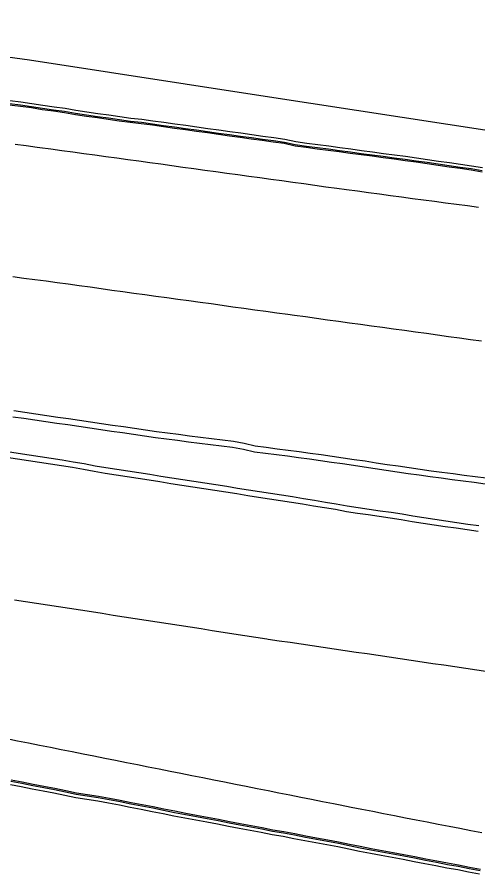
# Model space of a CAD drawing. Extents: x 1901471 to 1963503, y 756461 to 799997.
# Drawn here: x 1941073.6 to 1941115.1, y 780391.5 to 780468.7 of the extents above; entities that cross this region are included whole.
import ezdxf

# ---------------------------------------------------------------- set-up
doc = ezdxf.new("R2010")
doc.units = 0
for name, color, linetype in [('RD_EX_Conc', 7, 'Continuous'), ('RD_EX_GuardRail', 7, 'Continuous'), ('RD_EX_Road', 7, 'Continuous')]:
    doc.layers.add(name, color=color, linetype=linetype)

msp = doc.modelspace()

# ---------------------------------------------------------------- linework, layer by layer
at = {"layer": 'RD_EX_Conc'}
for points in [[(1941115.55, 780455.09), (1941114.56, 780455.26), (1941113.57, 780455.4), (1941112.58, 780455.54), (1941111.59, 780455.68), (1941110.6, 780455.83), (1941109.61, 780455.97), (1941108.62, 780456.11), (1941107.63, 780456.24), (1941106.64, 780456.37), (1941105.65, 780456.51), (1941104.66, 780456.64), (1941103.68, 780456.77), (1941102.69, 780456.91), (1941101.7, 780457.04), (1941100.7, 780457.16), (1941099.71, 780457.3), (1941098.72, 780457.43), (1941097.74, 780457.66), (1941096.75, 780457.8), (1941095.76, 780457.93), (1941094.77, 780458.07), (1941093.78, 780458.21), (1941092.79, 780458.34), (1941091.8, 780458.48), (1941090.81, 780458.62), (1941089.82, 780458.76), (1941088.83, 780458.9), (1941087.84, 780459.03), (1941086.85, 780459.17), (1941085.86, 780459.31), (1941084.87, 780459.44), (1941083.87, 780459.55), (1941082.88, 780459.69), (1941081.89, 780459.84), (1941080.9, 780459.98), (1941079.91, 780460.12), (1941078.92, 780460.27), (1941077.94, 780460.44), (1941076.95, 780460.58), (1941075.94, 780460.72), (1941074.96, 780460.88), (1941073.97, 780461.02), (1941072.97, 780461.14)], [(1941115.5, 780454.72), (1941114.51, 780454.89), (1941113.52, 780455.03), (1941112.53, 780455.17), (1941111.54, 780455.31), (1941110.55, 780455.46), (1941109.56, 780455.6), (1941108.57, 780455.74), (1941107.58, 780455.87), (1941106.59, 780456), (1941105.6, 780456.14), (1941104.61, 780456.27), (1941103.63, 780456.4), (1941102.64, 780456.54), (1941101.64, 780456.67), (1941100.65, 780456.79), (1941099.66, 780456.93), (1941098.67, 780457.06), (1941097.69, 780457.28), (1941096.7, 780457.42), (1941095.71, 780457.56), (1941094.72, 780457.69), (1941093.73, 780457.83), (1941092.74, 780457.96), (1941091.75, 780458.1), (1941090.76, 780458.24), (1941089.77, 780458.38), (1941088.78, 780458.52), (1941087.79, 780458.65), (1941086.8, 780458.79), (1941085.81, 780458.93), (1941084.81, 780459.06), (1941083.82, 780459.17), (1941082.83, 780459.31), (1941081.84, 780459.46), (1941080.85, 780459.6), (1941079.86, 780459.74), (1941078.87, 780459.89), (1941077.89, 780460.06), (1941076.9, 780460.2), (1941075.89, 780460.34), (1941074.91, 780460.5), (1941073.92, 780460.64), (1941072.92, 780460.76)], [(1941115.51, 780454.83), (1941114.53, 780455), (1941113.53, 780455.13), (1941112.54, 780455.27), (1941111.55, 780455.42), (1941110.57, 780455.57), (1941109.57, 780455.7), (1941108.58, 780455.84), (1941107.59, 780455.97), (1941106.6, 780456.11), (1941105.61, 780456.24), (1941104.62, 780456.37), (1941103.64, 780456.51), (1941102.65, 780456.64), (1941101.66, 780456.78), (1941100.67, 780456.89), (1941099.68, 780457.03), (1941098.68, 780457.17), (1941097.71, 780457.39), (1941096.72, 780457.52), (1941095.72, 780457.66), (1941094.73, 780457.8), (1941093.74, 780457.93), (1941092.75, 780458.07), (1941091.76, 780458.2), (1941090.77, 780458.34), (1941089.78, 780458.49), (1941088.79, 780458.62), (1941087.8, 780458.76), (1941086.81, 780458.89), (1941085.82, 780459.03), (1941084.83, 780459.17), (1941083.83, 780459.27), (1941082.84, 780459.41), (1941081.86, 780459.57), (1941080.86, 780459.7), (1941079.88, 780459.85), (1941078.89, 780459.99), (1941077.9, 780460.17), (1941076.91, 780460.3), (1941075.91, 780460.44), (1941074.92, 780460.6), (1941073.93, 780460.74), (1941072.94, 780460.87)], [(1941073.24, 780432.67), (1941074.23, 780432.53), (1941075.22, 780432.39), (1941076.21, 780432.24), (1941077.2, 780432.1), (1941078.19, 780431.96), (1941079.17, 780431.81), (1941080.16, 780431.67), (1941081.15, 780431.52), (1941082.14, 780431.38), (1941083.13, 780431.25), (1941084.11, 780431.09), (1941085.1, 780430.95), (1941086.09, 780430.81), (1941087.09, 780430.68), (1941088.08, 780430.55), (1941089.07, 780430.42), (1941090.06, 780430.29), (1941091.05, 780430.17), (1941092.04, 780430.04), (1941093.03, 780429.91), (1941094.02, 780429.74), (1941095, 780429.51), (1941095.99, 780429.38), (1941096.98, 780429.26), (1941097.97, 780429.13), (1941097.97, 780429.13), (1941098.97, 780429), (1941099.95, 780428.86), (1941100.94, 780428.72), (1941101.93, 780428.58), (1941102.92, 780428.44), (1941103.91, 780428.29), (1941104.9, 780428.15), (1941105.89, 780427.99), (1941106.87, 780427.85), (1941107.86, 780427.7), (1941108.85, 780427.56), (1941109.84, 780427.42), (1941110.83, 780427.28), (1941111.82, 780427.15), (1941112.81, 780427.02), (1941113.8, 780426.89), (1941114.8, 780426.76), (1941115.79, 780426.63)], [(1941115.22, 780422.84), (1941114.23, 780422.97), (1941113.24, 780423.12), (1941112.25, 780423.27), (1941111.26, 780423.41), (1941110.27, 780423.56), (1941109.28, 780423.7), (1941109.28, 780423.7), (1941108.3, 780423.88), (1941107.31, 780424.03), (1941106.32, 780424.17), (1941105.33, 780424.32), (1941104.34, 780424.47), (1941103.35, 780424.61), (1941102.37, 780424.8), (1941101.39, 780424.95), (1941100.4, 780425.13), (1941099.42, 780425.28), (1941098.43, 780425.44), (1941097.44, 780425.59), (1941096.45, 780425.75), (1941095.46, 780425.9), (1941094.48, 780426.06), (1941093.49, 780426.21), (1941092.5, 780426.37), (1941091.51, 780426.52), (1941090.52, 780426.67), (1941089.54, 780426.83), (1941088.55, 780426.98), (1941087.56, 780427.14), (1941086.57, 780427.29), (1941085.58, 780427.45), (1941084.6, 780427.6), (1941083.61, 780427.76), (1941082.62, 780427.91), (1941081.63, 780428.07), (1941080.64, 780428.22), (1941079.66, 780428.43), (1941078.68, 780428.58), (1941077.69, 780428.74), (1941076.7, 780428.89), (1941075.71, 780429.04), (1941074.72, 780429.2), (1941073.73, 780429.35), (1941072.75, 780429.5)], [(1941073.02, 780399.52), (1941074, 780399.33), (1941074.98, 780399.13), (1941075.96, 780398.96), (1941076.94, 780398.76), (1941077.92, 780398.56), (1941078.9, 780398.34), (1941079.89, 780398.2), (1941080.88, 780398.04), (1941081.86, 780397.86), (1941082.84, 780397.68), (1941083.82, 780397.48), (1941084.81, 780397.3), (1941085.79, 780397.1), (1941086.77, 780396.91), (1941087.75, 780396.71), (1941088.73, 780396.52), (1941089.72, 780396.35), (1941090.7, 780396.16), (1941091.68, 780395.97), (1941092.66, 780395.77), (1941093.64, 780395.59), (1941094.63, 780395.41), (1941095.61, 780395.22), (1941096.59, 780395.02), (1941097.58, 780394.86), (1941098.56, 780394.67), (1941099.54, 780394.48), (1941100.52, 780394.3), (1941101.52, 780394.12), (1941102.51, 780393.93), (1941103.49, 780393.73), (1941104.47, 780393.53), (1941105.45, 780393.34), (1941106.43, 780393.17), (1941107.42, 780392.98), (1941108.4, 780392.78), (1941109.38, 780392.59), (1941110.36, 780392.4), (1941111.34, 780392.21), (1941112.32, 780392.02), (1941113.31, 780391.85), (1941114.29, 780391.66), (1941115.27, 780391.47)], [(1941115.32, 780391.74), (1941114.34, 780391.93), (1941113.36, 780392.12), (1941112.38, 780392.29), (1941111.39, 780392.48), (1941110.41, 780392.68), (1941109.43, 780392.87), (1941108.45, 780393.06), (1941107.47, 780393.25), (1941106.49, 780393.44), (1941105.5, 780393.61), (1941104.52, 780393.8), (1941103.54, 780394.01), (1941102.56, 780394.2), (1941101.58, 780394.39), (1941100.58, 780394.57), (1941099.59, 780394.75), (1941098.61, 780394.95), (1941097.63, 780395.14), (1941096.64, 780395.29), (1941095.66, 780395.49), (1941094.68, 780395.69), (1941093.7, 780395.87), (1941092.71, 780396.04), (1941091.73, 780396.24), (1941090.75, 780396.44), (1941089.77, 780396.62), (1941088.78, 780396.79), (1941087.8, 780396.98), (1941086.82, 780397.18), (1941085.84, 780397.38), (1941084.86, 780397.57), (1941083.88, 780397.75), (1941082.9, 780397.95), (1941081.91, 780398.13), (1941080.93, 780398.31), (1941079.94, 780398.47), (1941078.95, 780398.62), (1941077.98, 780398.84), (1941077, 780399.03), (1941076.02, 780399.23), (1941075.03, 780399.41), (1941074.05, 780399.6), (1941073.07, 780399.8)], [(1941115.35, 780391.86), (1941114.37, 780392.05), (1941113.39, 780392.24), (1941112.4, 780392.42), (1941111.42, 780392.61), (1941110.44, 780392.8), (1941109.46, 780392.99), (1941108.47, 780393.18), (1941107.49, 780393.37), (1941106.51, 780393.56), (1941105.53, 780393.73), (1941104.54, 780393.93), (1941103.56, 780394.13), (1941102.58, 780394.32), (1941101.6, 780394.51), (1941100.6, 780394.69), (1941099.62, 780394.87), (1941098.64, 780395.07), (1941097.66, 780395.26), (1941096.67, 780395.42), (1941095.69, 780395.61), (1941094.71, 780395.81), (1941093.72, 780395.99), (1941092.74, 780396.17), (1941091.76, 780396.36), (1941090.78, 780396.56), (1941089.79, 780396.74), (1941088.81, 780396.91), (1941087.83, 780397.11), (1941086.85, 780397.3), (1941085.87, 780397.5), (1941084.89, 780397.69), (1941083.9, 780397.88), (1941082.92, 780398.07), (1941081.94, 780398.26), (1941080.95, 780398.43), (1941079.97, 780398.59), (1941078.98, 780398.74), (1941078, 780398.96), (1941077.02, 780399.16), (1941076.04, 780399.35), (1941075.06, 780399.53), (1941074.08, 780399.72), (1941073.09, 780399.92)]]:
    msp.add_lwpolyline(points, dxfattribs=at)
at = {"layer": 'RD_EX_GuardRail'}
msp.add_lwpolyline([(1941176.71, 780450.67), (1941159.7, 780452.98), (1941137.69, 780455.65), (1941116.53, 780458.37), (1941095.96, 780461.53), (1941074.74, 780464.8), (1941046.22, 780468.68)], dxfattribs=at)
at = {"layer": 'RD_EX_Road'}
for points in [[(1941073.46, 780457.24), (1941074.45, 780457.11), (1941075.44, 780456.97), (1941075.67, 780456.94), (1941076.66, 780456.81), (1941077.65, 780456.67), (1941078.64, 780456.54), (1941079.64, 780456.4), (1941080.63, 780456.26), (1941081.62, 780456.13), (1941082.61, 780455.99), (1941083.6, 780455.86), (1941084.59, 780455.72), (1941085.58, 780455.58), (1941086.57, 780455.45), (1941087.56, 780455.31), (1941088.55, 780455.17), (1941089.54, 780455.04), (1941090.53, 780454.9), (1941091.52, 780454.77), (1941092.51, 780454.63), (1941093.5, 780454.49), (1941094.49, 780454.36), (1941095.49, 780454.22), (1941096.48, 780454.09), (1941097.47, 780453.95), (1941098.46, 780453.81), (1941099.45, 780453.68), (1941100.44, 780453.54), (1941101.43, 780453.4), (1941102.42, 780453.27), (1941103.3, 780453.15), (1941104.29, 780453.02), (1941105.28, 780452.88), (1941106.27, 780452.75), (1941107.26, 780452.62), (1941108.25, 780452.48), (1941109.25, 780452.35), (1941110.24, 780452.22), (1941111.23, 780452.09), (1941112.22, 780451.95), (1941113.21, 780451.82), (1941114.2, 780451.69), (1941115.19, 780451.55)], [(1941115.45, 780439.47), (1941114.46, 780439.61), (1941113.47, 780439.75), (1941112.48, 780439.88), (1941111.49, 780440.02), (1941110.5, 780440.16), (1941109.51, 780440.29), (1941108.52, 780440.43), (1941107.53, 780440.56), (1941106.54, 780440.7), (1941105.55, 780440.84), (1941104.56, 780440.97), (1941103.57, 780441.11), (1941102.58, 780441.25), (1941101.58, 780441.38), (1941100.59, 780441.52), (1941099.6, 780441.66), (1941098.61, 780441.79), (1941098.02, 780441.87), (1941097.03, 780442.01), (1941096.04, 780442.15), (1941095.05, 780442.28), (1941094.06, 780442.42), (1941093.07, 780442.55), (1941092.08, 780442.69), (1941091.09, 780442.83), (1941090.1, 780442.96), (1941089.1, 780443.1), (1941088.11, 780443.24), (1941087.12, 780443.37), (1941086.13, 780443.51), (1941085.14, 780443.64), (1941084.15, 780443.78), (1941083.16, 780443.92), (1941082.17, 780444.05), (1941081.18, 780444.19), (1941080.19, 780444.33), (1941079.2, 780444.46), (1941078.21, 780444.6), (1941077.22, 780444.73), (1941076.23, 780444.87), (1941075.23, 780445.01), (1941074.24, 780445.14), (1941073.25, 780445.28)], [(1941073.32, 780433.22), (1941074.31, 780433.08), (1941075.3, 780432.93), (1941076.29, 780432.79), (1941077.28, 780432.64), (1941078.26, 780432.5), (1941079.25, 780432.36), (1941080.24, 780432.21), (1941081.23, 780432.07), (1941082.22, 780431.92), (1941083.21, 780431.79), (1941084.19, 780431.64), (1941085.18, 780431.49), (1941086.17, 780431.35), (1941087.16, 780431.22), (1941088.15, 780431.09), (1941089.14, 780430.96), (1941090.13, 780430.83), (1941091.12, 780430.71), (1941092.11, 780430.59), (1941093.11, 780430.46), (1941094.09, 780430.29), (1941095.07, 780430.04), (1941096.06, 780429.91), (1941097.05, 780429.78), (1941098.04, 780429.65), (1941099.03, 780429.52), (1941100.03, 780429.39), (1941101.01, 780429.25), (1941102, 780429.1), (1941102.99, 780428.96), (1941103.98, 780428.82), (1941104.97, 780428.68), (1941105.96, 780428.51), (1941106.95, 780428.37), (1941107.94, 780428.23), (1941108.93, 780428.09), (1941109.92, 780427.94), (1941110.91, 780427.8), (1941111.89, 780427.67), (1941112.89, 780427.55), (1941113.88, 780427.41), (1941114.87, 780427.29), (1941115.86, 780427.16)], [(1941115.14, 780422.33), (1941114.15, 780422.47), (1941113.16, 780422.61), (1941112.17, 780422.76), (1941111.19, 780422.91), (1941110.2, 780423.05), (1941109.21, 780423.2), (1941108.22, 780423.38), (1941107.23, 780423.52), (1941106.24, 780423.67), (1941105.26, 780423.82), (1941104.27, 780423.96), (1941103.28, 780424.11), (1941102.29, 780424.3), (1941101.31, 780424.45), (1941100.32, 780424.62), (1941099.34, 780424.78), (1941098.35, 780424.93), (1941097.36, 780425.09), (1941096.37, 780425.24), (1941095.38, 780425.4), (1941094.4, 780425.55), (1941093.41, 780425.71), (1941092.42, 780425.86), (1941091.43, 780426.02), (1941090.44, 780426.17), (1941089.46, 780426.33), (1941088.47, 780426.48), (1941087.48, 780426.63), (1941086.49, 780426.79), (1941085.51, 780426.94), (1941084.52, 780427.1), (1941083.53, 780427.25), (1941082.54, 780427.41), (1941081.55, 780427.56), (1941080.57, 780427.72), (1941079.59, 780427.92), (1941078.6, 780428.08), (1941077.61, 780428.23), (1941076.62, 780428.39), (1941075.63, 780428.54), (1941074.64, 780428.69), (1941073.66, 780428.84), (1941072.67, 780429)], [(1941073.4, 780416.17), (1941074.39, 780416.02), (1941075.37, 780415.87), (1941076.36, 780415.71), (1941077.35, 780415.56), (1941078.34, 780415.41), (1941079.33, 780415.25), (1941080.32, 780415.1), (1941081.3, 780414.95), (1941082.29, 780414.79), (1941083.28, 780414.64), (1941084.27, 780414.49), (1941085.26, 780414.33), (1941086.24, 780414.18), (1941087.23, 780414.03), (1941088.22, 780413.87), (1941089.21, 780413.72), (1941090.2, 780413.57), (1941091.19, 780413.41), (1941092.17, 780413.26), (1941093.16, 780413.11), (1941094.15, 780412.95), (1941095.14, 780412.8), (1941096.13, 780412.65), (1941096.25, 780412.63), (1941097.23, 780412.48), (1941098.22, 780412.34), (1941099.21, 780412.19), (1941100.2, 780412.05), (1941101.19, 780411.9), (1941102.18, 780411.75), (1941103.17, 780411.61), (1941104.16, 780411.46), (1941105.15, 780411.32), (1941106.14, 780411.17), (1941107.13, 780411.02), (1941108.12, 780410.88), (1941109.11, 780410.73), (1941110.1, 780410.59), (1941111.08, 780410.44), (1941112.07, 780410.3), (1941113.06, 780410.15), (1941114.05, 780410), (1941115.04, 780409.86), (1941116.03, 780409.71)], [(1941115.47, 780395.16), (1941114.49, 780395.35), (1941113.51, 780395.55), (1941112.53, 780395.74), (1941111.55, 780395.93), (1941110.57, 780396.12), (1941109.58, 780396.31), (1941108.6, 780396.5), (1941107.62, 780396.69), (1941106.64, 780396.88), (1941105.66, 780397.08), (1941104.68, 780397.27), (1941103.7, 780397.46), (1941102.71, 780397.65), (1941102.11, 780397.77), (1941101.13, 780397.96), (1941100.15, 780398.16), (1941099.17, 780398.35), (1941098.19, 780398.55), (1941097.21, 780398.74), (1941096.23, 780398.94), (1941095.25, 780399.14), (1941094.27, 780399.33), (1941093.29, 780399.53), (1941092.31, 780399.72), (1941091.33, 780399.92), (1941090.35, 780400.12), (1941089.37, 780400.31), (1941088.38, 780400.51), (1941087.4, 780400.7), (1941086.42, 780400.9), (1941085.44, 780401.09), (1941084.46, 780401.29), (1941083.48, 780401.49), (1941082.5, 780401.68), (1941081.52, 780401.88), (1941080.54, 780402.07), (1941079.56, 780402.27), (1941078.58, 780402.47), (1941077.6, 780402.66), (1941076.62, 780402.86), (1941075.64, 780403.05), (1941074.66, 780403.25), (1941073.67, 780403.44), (1941072.69, 780403.64)]]:
    msp.add_lwpolyline(points, dxfattribs=at)

doc.saveas('drawing.dxf')
